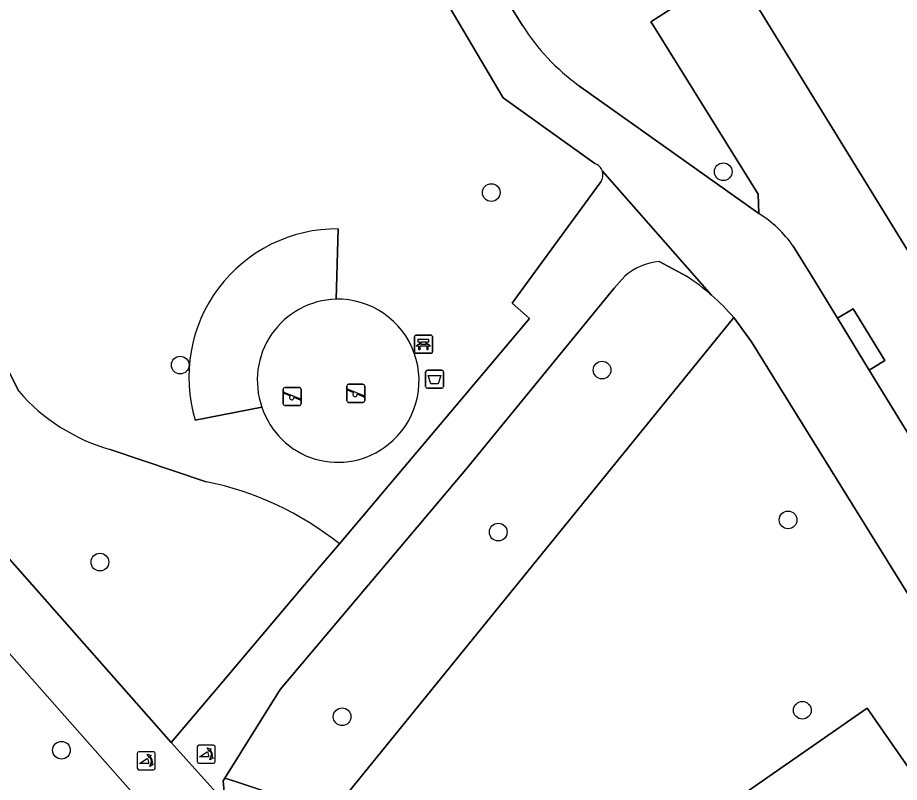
# Model space of a CAD drawing. Extents: x 159039 to 160102, y 381214 to 382524.
# Drawn here: x 159558.86 to 159607.5, y 382222.07 to 382264.28 of the extents above; entities that cross this region are included whole.
import ezdxf

# ---------------------------------------------------------------- set-up
doc = ezdxf.new("R2010")
doc.units = 0
for name, color, linetype in [('IMGEO_Afvalbak', 7, 'Continuous'), ('IMGEO_Bank', 7, 'Continuous'), ('IMGEO_Boom', 7, 'Continuous'), ('IMGEO_Fietspad_open', 7, 'Continuous'), ('IMGEO_Groenvoorziening', 7, 'Continuous'), ('IMGEO_Pand', 7, 'Continuous'), ('IMGEO_Poller', 7, 'Continuous'), ('IMGEO_Speelvoorziening', 7, 'Continuous'), ('IMGEO_Terreindeel_zand', 7, 'Continuous'), ('IMGEO_Voetpad_gesloten', 7, 'Continuous'), ('IMGEO_Voetpad_open', 7, 'Continuous')]:
    doc.layers.add(name, color=color, linetype=linetype)

msp = doc.modelspace()

# ---------------------------------------------------------------- linework, layer by layer
at = {"layer": 'IMGEO_Afvalbak'}
for p, q in [((159581.467, 382244.821), (159582.257, 382244.821)), ((159582.257, 382244.821), (159581.467, 382244.821)), ((159581.367, 382243.921), (159581.367, 382244.721)), ((159581.367, 382244.721), (159581.367, 382243.921)), ((159582.357, 382244.721), (159582.357, 382243.921)), ((159582.357, 382243.921), (159582.357, 382244.721)), ((159582.257, 382243.821), (159581.467, 382243.821)), ((159581.467, 382243.821), (159582.257, 382243.821))]:
    msp.add_line(p, q, dxfattribs=at)
msp.add_lwpolyline([(159581.51, 382244.535), (159582.214, 382244.535), (159582.065, 382244.065), (159581.659, 382244.065), (159581.51, 382244.535)], dxfattribs=at)
for centre, start, end in [((159581.467, 382244.721), 90, 180), ((159581.467, 382244.721), 90, 180), ((159582.257, 382244.721), 0, 90), ((159582.257, 382244.721), 360, 90), ((159581.467, 382243.921), 180, 270), ((159581.467, 382243.921), 180, 270), ((159582.257, 382243.921), 270, 0), ((159582.257, 382243.921), 270, 0)]:
    msp.add_arc(centre, 0.1, start, end, dxfattribs=at)
at = {"layer": 'IMGEO_Bank'}
for p, q in [((159580.819, 382246.75), (159581.66, 382246.75)), ((159581.66, 382246.75), (159580.819, 382246.75)), ((159580.744, 382245.825), (159580.744, 382246.666)), ((159580.744, 382246.666), (159580.744, 382245.825)), ((159581.053, 382246.256), (159581.053, 382246.362)), ((159581.097, 382246.362), (159581.097, 382246.256)), ((159581.385, 382246.368), (159581.103, 382246.368)), ((159581.103, 382246.25), (159581.385, 382246.25)), ((159581.391, 382246.256), (159581.391, 382246.362)), ((159581.435, 382246.362), (159581.435, 382246.256)), ((159581.744, 382246.675), (159581.744, 382245.834)), ((159581.744, 382245.834), (159581.744, 382246.675)), ((159581.669, 382245.75), (159580.828, 382245.75)), ((159580.828, 382245.75), (159581.669, 382245.75)), ((159581.441, 382246.148), (159581.048, 382246.148))]:
    msp.add_line(p, q, dxfattribs=at)
for points in [[(159580.991, 382246.148), (159580.849, 382246.148), (159580.961, 382246.25), (159581.047, 382246.25)], [(159581.047, 382246.368), (159580.961, 382246.368), (159580.961, 382246.529), (159581.524, 382246.529), (159581.524, 382246.368), (159581.441, 382246.368)], [(159581.441, 382246.25), (159581.524, 382246.25), (159581.636, 382246.148), (159581.497, 382246.148)], [(159581.041, 382246.141), (159581.041, 382245.934), (159580.998, 382245.934), (159580.998, 382246.141)], [(159581.491, 382246.141), (159581.491, 382245.934), (159581.447, 382245.934), (159581.447, 382246.141)]]:
    msp.add_lwpolyline(points, dxfattribs=at)
for centre, radius, start, end in [((159580.822, 382246.672), 0.0779, 92.4484, 184.2845), ((159580.822, 382246.672), 0.0779, 92.4484, 184.2845), ((159581.666, 382246.672), 0.0779, 2.4484, 94.2845), ((159581.666, 382246.672), 0.0779, 2.4484, 94.2845), ((159581.046, 382246.361), 0.00671, 2.8957, 87.1043), ((159581.046, 382246.257), 0.00671, 272.8957, 357.1043), ((159581.103, 382246.361), 0.00671, 92.8957, 177.1043), ((159581.103, 382246.257), 0.00671, 182.8957, 267.1043), ((159581.385, 382246.361), 0.00671, 2.8957, 87.1043), ((159581.385, 382246.257), 0.00671, 272.8957, 357.1043), ((159581.442, 382246.361), 0.00671, 92.8957, 177.1043), ((159581.442, 382246.257), 0.00671, 182.8957, 267.1043), ((159580.822, 382245.828), 0.0779, 182.4484, 274.2845), ((159580.822, 382245.828), 0.0779, 182.4484, 274.2845), ((159580.991, 382246.141), 0.00671, 2.8957, 87.1043), ((159581.048, 382246.141), 0.00671, 92.8957, 177.1043), ((159581.44, 382246.141), 0.00671, 2.8957, 87.1043), ((159581.497, 382246.141), 0.00671, 92.8957, 177.1043), ((159581.666, 382245.828), 0.0779, 272.4484, 4.2845), ((159581.666, 382245.828), 0.0779, 272.4484, 4.2845)]:
    msp.add_arc(centre, radius, start, end, dxfattribs=at)
at = {"layer": 'IMGEO_Boom'}
for centre in [(159597.788, 382255.774), (159584.989, 382254.623), (159567.826, 382245.102), (159591.101, 382244.828), (159601.363, 382236.558), (159585.372, 382235.886), (159563.397, 382234.229), (159602.15, 382226.052), (159576.76, 382225.697), (159561.275, 382223.848)]:
    msp.add_circle(centre, 0.489, dxfattribs=at)
at = {"layer": 'IMGEO_Fietspad_open'}
for points in [[(159528.009, 382263.538), (159531.322, 382259.793), (159539.985, 382250), (159548.752, 382240.089), (159566.061, 382220.523), (159567.408, 382219)], [(159572.369, 382218.667), (159570.587, 382220.649), (159570.307, 382220.959), (159567.332, 382224.267), (159546.633, 382247.727)]]:
    msp.add_lwpolyline(points, dxfattribs=at)
at = {"layer": 'IMGEO_Groenvoorziening'}
for points in [[(159585.651, 382259.853), (159568.712, 382288.529), (159566.447, 382287.136), (159554.782, 382279.998), (159548.654, 382255.699), (159552.008, 382255.115), (159552.964, 382254.618), (159554.913, 382251.941), (159556.855, 382247.665), (159558.92, 382243.658)], [(159593.941, 382263.819), (159593.796, 382264.052), (159598.386, 382266.996), (159597.925, 382267.751), (159597.464, 382267.658), (159596.934, 382268.505), (159596.869, 382268.608), (159589.363, 382268.529), (159588.811, 382269.53), (159588.583, 382269.372), (159584.866, 382266.801), (159586.715, 382263.838)], [(159608.843, 382250), (159599.636, 382264.95), (159598.386, 382266.996), (159593.796, 382264.052), (159593.941, 382263.819), (159599.716, 382254.534), (159599.746, 382253.468)], [(159589.802, 382260.536), (159599.746, 382253.468), (159599.716, 382254.534), (159593.941, 382263.819)], [(159590.702, 382256.221), (159585.651, 382259.853)], [(159558.92, 382243.658), (159556.855, 382247.665), (159554.913, 382251.941), (159552.964, 382254.618), (159552.008, 382255.115), (159548.654, 382255.699), (159548.352, 382254.503), (159547.227, 382250.077), (159546.633, 382247.727), (159567.332, 382224.267), (159569.898, 382227.302), (159575.388, 382233.794)], [(159576.609, 382235.238), (159581.676, 382241.23), (159587.095, 382247.665), (159586.145, 382248.516), (159587.226, 382250), (159591.025, 382255.215)], [(159576.426, 382248.737), (159576.547, 382252.618)], [(159576.547, 382252.618), (159576.426, 382248.737)], [(159601.652, 382251.664), (159602.672, 382250), (159604.09, 382247.688), (159604.948, 382248.213), (159606.704, 382245.349), (159605.846, 382244.823), (159624.404, 382214.556), (159625.165, 382213.767), (159625.779, 382213.562), (159627.043, 382213.798), (159639.692, 382221.541), (159639.192, 382222.335), (159637.085, 382225.663), (159628.862, 382220.595), (159627.467, 382219.732), (159625.723, 382222.589), (159608.843, 382250)], [(159595.76, 382250), (159594.243, 382250.825)], [(159592.359, 382250), (159591.776, 382249.343), (159583.585, 382239.33), (159573.346, 382227.202), (159571.166, 382223.725), (159570.289, 382222.313), (159570.87, 382222.118), (159576.159, 382220.348), (159598.364, 382247.723)], [(159628.279, 382202.233), (159622.928, 382211.086), (159621.704, 382210.327), (159599.343, 382246.388), (159598.364, 382247.723), (159576.159, 382220.348), (159570.87, 382222.118), (159570.289, 382222.313), (159570.197, 382222.166), (159570.307, 382220.959), (159570.587, 382220.649)], [(159568.647, 382242.064), (159572.333, 382242.779)], [(159572.333, 382242.779), (159568.647, 382242.064)], [(159569.264, 382238.662), (159563.961, 382240.444)], [(159563.961, 382240.444), (159569.264, 382238.662)], [(159562.226, 382218.813), (159566.061, 382220.523), (159548.752, 382240.089)], [(159575.388, 382233.794), (159576.609, 382235.238)]]:
    msp.add_lwpolyline(points, dxfattribs=at)
for points in [[(159605.719, 382226.163), (159592.583, 382217.028), (159607.144, 382196.09), (159620.28, 382205.225)], [(159607.144, 382196.09), (159592.583, 382217.028), (159605.719, 382226.163), (159620.28, 382205.225)]]:
    msp.add_lwpolyline(points, close=True, dxfattribs=at)
for centre, radius, start, end in [((159596.987, 382270.347), 12.16, 212.3611, 233.7841), ((159590.492, 382255.598), 0.658, 17.9099, 71.4056), ((159590.491, 382255.6), 0.658, 324.209, 17.7251), ((159596.411, 382248.036), 6.374, 34.6956, 58.4541), ((159576.485, 382244.431), 8.187, 89.5626, 196.8054), ((159576.485, 382244.431), 8.187, 89.5626, 196.8054), ((159594.615, 382247.412), 3.433, 96.2185, 131.0785), ((159589.351, 382240.041), 11.843, 48.838, 57.2373), ((159576.55, 382244.267), 4.472, 91.5861, 199.4377), ((159576.511, 382244.244), 4.494, 308.256, 91.0896), ((159589.362, 382240.056), 11.824, 40.4215, 48.8307), ((159566.81, 382250.472), 10.425, 220.817, 254.1421), ((159566.81, 382250.472), 10.425, 220.817, 254.1421), ((159576.524, 382244.142), 4.407, 198.0156, 308.9532), ((159565.83, 382221.704), 17.302, 51.4627, 78.5505), ((159565.83, 382221.704), 17.302, 51.4627, 78.5505)]:
    msp.add_arc(centre, radius, start, end, dxfattribs=at)
at = {"layer": 'IMGEO_Pand'}
msp.add_lwpolyline([(159625.723, 382222.589), (159627.107, 382223.443), (159628.862, 382220.595), (159637.085, 382225.663), (159630.962, 382235.597), (159631.139, 382235.706), (159630.02, 382237.521), (159629.862, 382237.424), (159622.133, 382250), (159618.642, 382255.68), (159616.267, 382259.545), (159616.392, 382259.777), (159615.348, 382261.472), (159615.176, 382261.366), (159607.582, 382273.688), (159599.396, 382268.643), (159599.837, 382267.927), (159601.111, 382265.859), (159599.636, 382264.95), (159608.843, 382250)], close=True, dxfattribs=at)
at = {"layer": 'IMGEO_Poller'}
for p, q in [((159568.766, 382224.029), (159568.766, 382223.222)), ((159568.766, 382224.029), (159568.766, 382223.222)), ((159569.668, 382224.124), (159568.86, 382224.124)), ((159569.668, 382224.124), (159568.86, 382224.124)), ((159569.762, 382223.222), (159569.762, 382224.029)), ((159569.762, 382223.222), (159569.762, 382224.029)), ((159565.455, 382223.667), (159565.455, 382222.86)), ((159565.455, 382223.667), (159565.455, 382222.86)), ((159566.357, 382223.762), (159565.549, 382223.762)), ((159566.357, 382223.762), (159565.549, 382223.762)), ((159566.451, 382222.86), (159566.451, 382223.667)), ((159566.451, 382222.86), (159566.451, 382223.667)), ((159568.86, 382223.127), (159569.668, 382223.127)), ((159568.86, 382223.127), (159569.668, 382223.127)), ((159565.549, 382222.765), (159566.357, 382222.765)), ((159565.549, 382222.765), (159566.357, 382222.765))]:
    msp.add_line(p, q, dxfattribs=at)
for points in [[(159569.445, 382223.853), (159569.433, 382223.78), (159569.308, 382223.985)], [(159569.308, 382223.985), (159569.539, 382223.919), (159569.468, 382223.887)], [(159566.09, 382223.118), (159565.577, 382223.118), (159566.007, 382223.393)], [(159566.134, 382223.491), (159566.122, 382223.418), (159565.997, 382223.623)], [(159565.997, 382223.623), (159566.228, 382223.557), (159566.157, 382223.525)], [(159569.401, 382223.48), (159568.888, 382223.48), (159569.318, 382223.755)], [(159569.461, 382223.308), (159569.527, 382223.539), (159569.557, 382223.471)], [(159569.593, 382223.444), (159569.665, 382223.433), (159569.461, 382223.308)], [(159566.15, 382222.946), (159566.216, 382223.177), (159566.246, 382223.109)], [(159566.282, 382223.082), (159566.354, 382223.071), (159566.15, 382222.946)]]:
    msp.add_lwpolyline(points, dxfattribs=at)
for centre, radius, start, end in [((159568.86, 382224.029), 0.0946, 90, 180), ((159568.86, 382224.029), 0.0946, 90, 180), ((159569.087, 382223.54), 0.476, 351.7527, 41.1691), ((159569.087, 382223.54), 0.516, 349.3569, 42.2912), ((159569.668, 382224.029), 0.0946, 0, 90), ((159569.668, 382224.029), 0.0946, 0, 90), ((159565.549, 382223.667), 0.0946, 90, 180), ((159565.549, 382223.667), 0.0946, 90, 180), ((159565.762, 382223.168), 0.332, 351.3247, 42.4854), ((159565.776, 382223.178), 0.476, 351.7527, 41.1691), ((159565.776, 382223.178), 0.516, 349.3569, 42.2912), ((159566.357, 382223.667), 0.0946, 0, 90), ((159566.357, 382223.667), 0.0946, 0, 90), ((159569.073, 382223.53), 0.332, 351.3247, 42.4854), ((159565.549, 382222.86), 0.0946, 180, 270), ((159565.549, 382222.86), 0.0946, 180, 270), ((159566.357, 382222.86), 0.0946, 270, 0), ((159566.357, 382222.86), 0.0946, 270, 0), ((159568.86, 382223.222), 0.0946, 180, 270), ((159568.86, 382223.222), 0.0946, 180, 270), ((159569.668, 382223.222), 0.0946, 270, 0), ((159569.668, 382223.222), 0.0946, 270, 0)]:
    msp.add_arc(centre, radius, start, end, dxfattribs=at)
at = {"layer": 'IMGEO_Speelvoorziening'}
for p, q in [((159573.609, 382243.869), (159574.399, 382243.869)), ((159574.399, 382243.869), (159573.609, 382243.869)), ((159577.014, 382243.144), (159577.014, 382243.944)), ((159577.014, 382243.944), (159577.014, 382243.144)), ((159577.114, 382244.044), (159577.904, 382244.044)), ((159577.904, 382244.044), (159577.114, 382244.044)), ((159578.004, 382243.944), (159578.004, 382243.144)), ((159578.004, 382243.144), (159578.004, 382243.944)), ((159573.509, 382242.969), (159573.509, 382243.769)), ((159573.509, 382243.769), (159573.509, 382242.969)), ((159573.892, 382243.397), (159573.553, 382243.534)), ((159573.578, 382243.594), (159574.454, 382243.241)), ((159574.43, 382243.181), (159574.09, 382243.318)), ((159574.499, 382243.769), (159574.499, 382242.969)), ((159574.499, 382242.969), (159574.499, 382243.769)), ((159577.397, 382243.572), (159577.058, 382243.709)), ((159577.083, 382243.769), (159577.959, 382243.416)), ((159577.935, 382243.356), (159577.595, 382243.493)), ((159574.399, 382242.869), (159573.609, 382242.869)), ((159573.609, 382242.869), (159574.399, 382242.869)), ((159577.904, 382243.044), (159577.114, 382243.044)), ((159577.114, 382243.044), (159577.904, 382243.044))]:
    msp.add_line(p, q, dxfattribs=at)
for centre, radius, start, end in [((159573.609, 382243.769), 0.1, 90, 180), ((159573.609, 382243.769), 0.1, 90, 180), ((159574.399, 382243.769), 0.1, 0, 90), ((159574.399, 382243.769), 0.1, 360, 90), ((159577.114, 382243.944), 0.1, 90, 180), ((159577.114, 382243.944), 0.1, 90, 180), ((159577.071, 382243.739), 0.0327, 68.078, 248.078), ((159577.904, 382243.944), 0.1, 0, 90), ((159577.904, 382243.944), 0.1, 360, 90), ((159573.566, 382243.564), 0.0327, 68.078, 248.078), ((159573.971, 382243.307), 0.12, 130.9928, 5.1632), ((159577.476, 382243.482), 0.12, 130.9928, 5.1632), ((159577.947, 382243.386), 0.0327, 248.078, 68.078), ((159573.609, 382242.969), 0.1, 180, 270), ((159573.609, 382242.969), 0.1, 180, 270), ((159574.399, 382242.969), 0.1, 270, 0), ((159574.399, 382242.969), 0.1, 270, 0), ((159574.442, 382243.211), 0.0327, 248.078, 68.078), ((159577.114, 382243.144), 0.1, 180, 270), ((159577.114, 382243.144), 0.1, 180, 270), ((159577.904, 382243.144), 0.1, 270, 0), ((159577.904, 382243.144), 0.1, 270, 0)]:
    msp.add_arc(centre, radius, start, end, dxfattribs=at)
at = {"layer": 'IMGEO_Terreindeel_zand'}
for centre, radius, start, end in [((159576.55, 382244.267), 4.472, 91.5861, 199.4377), ((159576.511, 382244.244), 4.494, 308.256, 91.0896), ((159576.524, 382244.142), 4.407, 198.0156, 308.9532)]:
    msp.add_arc(centre, radius, start, end, dxfattribs=at)
at = {"layer": 'IMGEO_Voetpad_gesloten'}
for points in [[(159586.715, 382263.838), (159584.866, 382266.801), (159584.084, 382268.138), (159571.357, 382290.201), (159568.712, 382288.529), (159585.651, 382259.853), (159590.702, 382256.221)], [(159599.746, 382253.468), (159589.802, 382260.536)], [(159597.146, 382248.957), (159591.118, 382255.8)], [(159591.118, 382255.8), (159597.146, 382248.957)], [(159591.025, 382255.215), (159587.226, 382250), (159586.145, 382248.516), (159587.095, 382247.665), (159581.676, 382241.23), (159576.609, 382235.238), (159575.388, 382233.794), (159569.898, 382227.302), (159567.332, 382224.267), (159570.307, 382220.959), (159570.197, 382222.166), (159570.289, 382222.313), (159571.166, 382223.725), (159573.346, 382227.202), (159583.585, 382239.33), (159591.776, 382249.343), (159592.359, 382250)], [(159624.404, 382214.556), (159605.846, 382244.823), (159604.122, 382247.636), (159604.09, 382247.688), (159602.672, 382250), (159601.652, 382251.664)], [(159594.243, 382250.825), (159595.76, 382250)], [(159598.364, 382247.723), (159599.343, 382246.388), (159621.704, 382210.327), (159622.928, 382211.086), (159628.279, 382202.233), (159633.755, 382193.439), (159635.564, 382191.124), (159642.508, 382181.681), (159655.1, 382164.559), (159665.257, 382150.31)]]:
    msp.add_lwpolyline(points, dxfattribs=at)
for centre, radius, start, end in [((159596.987, 382270.347), 12.16, 212.3611, 233.7841), ((159590.492, 382255.598), 0.658, 17.9099, 71.4056), ((159590.491, 382255.6), 0.658, 324.209, 17.7251), ((159596.411, 382248.036), 6.374, 34.6956, 58.4541), ((159594.615, 382247.412), 3.433, 96.2185, 131.0785), ((159589.351, 382240.041), 11.843, 48.838, 57.2373), ((159589.362, 382240.056), 11.824, 40.4215, 48.8307)]:
    msp.add_arc(centre, radius, start, end, dxfattribs=at)
at = {"layer": 'IMGEO_Voetpad_open'}
msp.add_lwpolyline([(159604.09, 382247.688), (159604.122, 382247.636), (159605.846, 382244.823), (159606.704, 382245.349), (159604.948, 382248.213)], close=True, dxfattribs=at)

doc.saveas('drawing.dxf')
